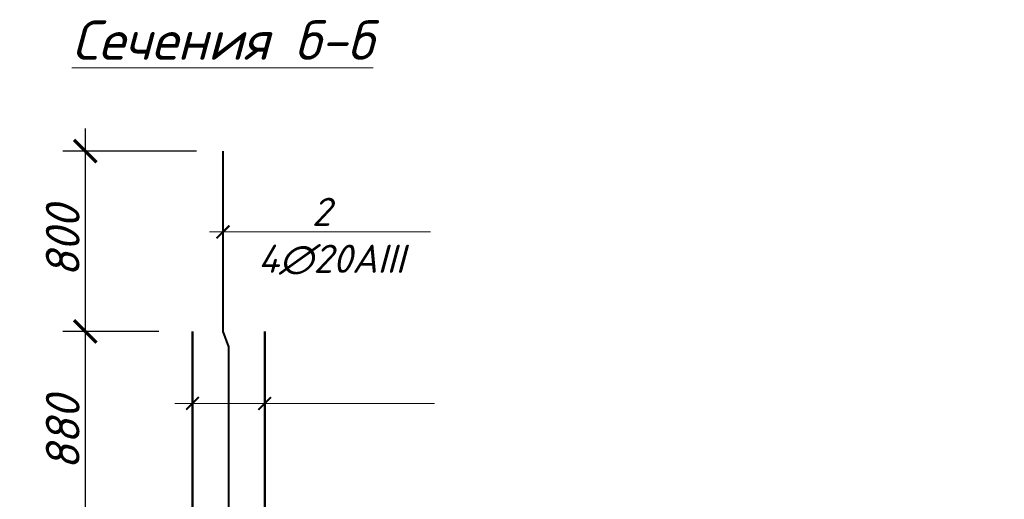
# Model space of a CAD drawing. Header units: millimetres. Extents: x 2063114 to 14983986, y -126020516 to 213791.
# Tile 616 of 656: x 2323631 to 2332360, y -41341 to -37085. Entities that reach past the tile are written whole.
import ezdxf

# ---------------------------------------------------------------- set-up
doc = ezdxf.new("R2010")
doc.units = ezdxf.units.MM
doc.layers.get('Defpoints').update_dxf_attribs({"color": 6, "lineweight": 35})
doc.layers.add('Размеры', color=28, linetype='Continuous')
doc.styles.add('GOST 2.304', font='isocpeur.ttf', dxfattribs={"oblique": 15})
doc.styles.add('V@ler@Live', font='isocpeui.ttf')
doc.dimstyles.new('Standard 2304', dxfattribs={"dimtxt": 250, "dimasz": 200, "dimexe": 200, "dimexo": 300, "dimgap": 50, "dimtad": 1, "dimdec": 0, "dimzin": 0, "dimdsep": 46, "dimtxsty": 'GOST 2.304', "dimblk": 'ARCHTICK', "dimcen": 10, "dimdle": 200, "dimclrd": 256, "dimclre": 256, "dimclrt": 256, "dimadec": 0, "dimazin": 0, "dimtfac": 1, "dimtdec": 0, "dimtofl": 0, "dimtmove": 0, "dimatfit": 3, "dimldrblk": 'ARCHTICK', "dimfxl": 1, "dimtolj": 1, "dimtzin": 0, "dimlwd": -1, "dimarcsym": 0})

# ---------------------------------------------------------------- blocks, each defined once
blk = doc.blocks.new('_ArchTick')
at = {"color": 0, "linetype": 'ByBlock', "const_width": 0.15}
blk.add_lwpolyline([(-0.5, -0.5), (0.5, 0.5)], dxfattribs=at)
blk = doc.blocks.new('*D3682')
at = {"layer": 'Defpoints', "color": 0, "transparency": 16777216}
for p in [(2325163.3, -39851), (2324212.3, -41651), (2325658.5, -41651)]:
    blk.add_point(p, dxfattribs=at)
at = {"layer": 'Размеры', "color": 5, "transparency": 16777216}
blk.add_line((2324212.3, -39651), (2324212.3, -41851), dxfattribs=at)
at = {"layer": 'Размеры', "color": 5, "lineweight": -2, "transparency": 16777216}
for p, q in [((2324863.3, -39851), (2324012.3, -39851)), ((2325358.5, -41651), (2324012.3, -41651))]:
    blk.add_line(p, q, dxfattribs=at)
at = {"layer": 'Размеры', "color": 5, "transparency": 16777216, "xscale": 200, "yscale": 200, "zscale": 200}
for p, rotation in [((2324212.3, -39851), 90), ((2324212.3, -41651), 270)]:
    blk.add_blockref('_ArchTick', p, dxfattribs=dict(at, rotation=rotation))
at = {"layer": 'Размеры', "color": 5, "transparency": 16777216, "insert": (2324012.3, -40751), "char_height": 300, "attachment_point": 5, "rotation": 90, "style": 'GOST 2.304'}
blk.add_mtext('\\A1;880', dxfattribs=at)
blk = doc.blocks.new('*D3683')
at = {"layer": 'Defpoints', "color": 0, "transparency": 16777216}
for p in [(2325499.7, -38251), (2324212.3, -39851), (2325163.3, -39851)]:
    blk.add_point(p, dxfattribs=at)
at = {"layer": 'Размеры', "color": 5, "transparency": 16777216}
blk.add_line((2324212.3, -38051), (2324212.3, -40051), dxfattribs=at)
at = {"layer": 'Размеры', "color": 5, "lineweight": -2, "transparency": 16777216}
for p, q in [((2325199.7, -38251), (2324012.3, -38251)), ((2324863.3, -39851), (2324012.3, -39851))]:
    blk.add_line(p, q, dxfattribs=at)
at = {"layer": 'Размеры', "color": 5, "transparency": 16777216, "xscale": 200, "yscale": 200, "zscale": 200}
for p, rotation in [((2324212.3, -38251), 90), ((2324212.3, -39851), 270)]:
    blk.add_blockref('_ArchTick', p, dxfattribs=dict(at, rotation=rotation))
at = {"layer": 'Размеры', "color": 5, "transparency": 16777216, "insert": (2324012.3, -39051), "char_height": 300, "attachment_point": 5, "rotation": 90, "style": 'GOST 2.304'}
blk.add_mtext('\\A1;800', dxfattribs=at)

msp = doc.modelspace()

# ---------------------------------------------------------------- linework, layer by layer
at = {"color": 7, "lineweight": 15, "ltscale": 2}
for p, q in [((2325314.81835, -38969.10594), (2327271.62422, -38969.10594)), ((2325006.89865, -40490.61411), (2327309.68199, -40490.61411))]:
    msp.add_line(p, q, dxfattribs=at)
at = {"color": 5, "lineweight": 50}
for p, q in [((2325163.33987, -44061.11587), (2325163.33987, -39850.95577)), ((2325803.33987, -44061.11587), (2325803.33987, -39850.95577))]:
    msp.add_line(p, q, dxfattribs=at)
at = {"color": 1, "linetype": 'ByBlock', "lineweight": 40, "ltscale": 100}
msp.add_lwpolyline([(2325433.39481, -38250.95471), (2325433.39481, -39850.95471), (2325483.39481, -39988.32858), (2325483.36934, -44061.11481), (2325623.39481, -44061.11481)], dxfattribs=at)

# ---------------------------------------------------------------- block references
at = {"color": 0, "lineweight": 15, "ltscale": 2, "xscale": -112.5, "yscale": 112.5, "zscale": 112.5, "rotation": 270}
for p in [(2325433.39481, -38969.10594), (2325163.33987, -40490.61411), (2325803.33987, -40490.61411)]:
    msp.add_blockref('_ArchTick', p, dxfattribs=at)

# ---------------------------------------------------------------- texts
at = {"lineweight": 15, "ltscale": 2, "insert": (2323631.04776, -37091.1405), "char_height": 350, "width": 3773.8969083, "attachment_point": 1, "style": 'V@ler@Live'}
msp.add_mtext('\\pi463.225;{\\fISOCPEUR|b1|i1|c204|p34;\\LСечения б-б}', dxfattribs=at)
at = {"color": 7, "lineweight": 15, "ltscale": 2, "insert": (2325742.88552, -38664.80664), "char_height": 250, "attachment_point": 1, "style": 'V@ler@Live'}
msp.add_mtext('{\\C256;   2\\P4∅20\\fISOCPEUR|b0|i1|c238|p34;AIII\\fISOCPEUR|b0|i1|c204|p34; }', dxfattribs=at)

# ---------------------------------------------------------------- dimensions: what is measured, and where the dimension line sits
at = {"layer": 'Размеры', "color": 5}
for base, p1, p2, text, picture, middle in [((2324212.26989, -39850.95577), (2325499.67539, -38250.95577), (2325163.33987, -39850.95577), '800', '*D3683', (2324012.26989, -39050.95577)), ((2324212.26989, -41650.95577), (2325163.33987, -39850.95577), (2325658.49178, -41650.95577), '880', '*D3682', (2324012.26989, -40750.95577))]:
    dim = msp.add_linear_dim(base=base, p1=p1, p2=p2, angle=90, text=text, dimstyle='Standard 2304', override={"dimtxt": 300, "dimclrd": 5, "dimclre": 5, "dimclrt": 5, "dimtmove": 1, "dimfxl": 1200, "dimfxlon": 1}, dxfattribs=at)
    dim.commit()
    dim.dimension.update_dxf_attribs({"geometry": picture, "text_midpoint": middle})

doc.saveas('drawing.dxf')
